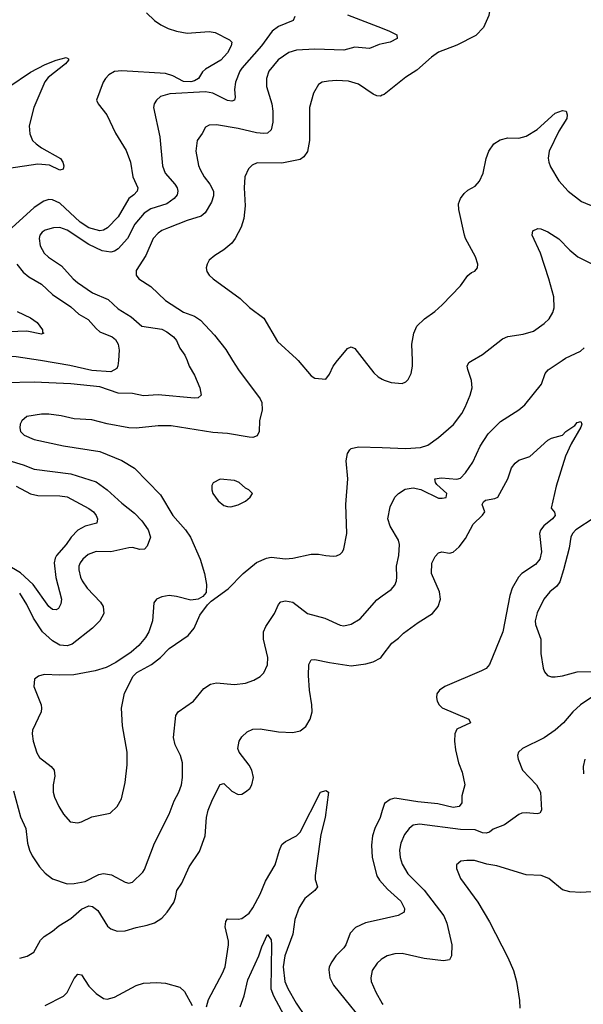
# Model space of a CAD drawing. Header units: inches. Extents: x 1173000 to 1307049, y 522583 to 678455.
# Tile 484 of 617: x 1238010 to 1241104, y 626464 to 631873. Entities that reach past the tile are written whole.
import ezdxf

# ---------------------------------------------------------------- set-up
doc = ezdxf.new("R2010")
doc.units = ezdxf.units.IN
doc.header["$MEASUREMENT"] = 0
for name, color, linetype in [('B2632', 7, 'Continuous'), ('B2633', 7, 'Continuous'), ('B2642', 7, 'Continuous'), ('B2643', 7, 'Continuous')]:
    doc.layers.add(name, color=color, linetype=linetype)

msp = doc.modelspace()

# ---------------------------------------------------------------- linework, layer by layer
at = {"layer": 'B2632', "color": 5}
for points, elevation in [([(1238928.6, 630000), (1238941.1, 629970), (1238970, 629920.3), (1238998.5, 629850), (1239007.2, 629810), (1238990, 629795.1), (1238970, 629793.5), (1238770, 629812.2), (1238690, 629807.4), (1238630, 629818.8), (1238550, 629820.8), (1238450, 629856.5), (1238290, 629873.2), (1238090, 629881.2), (1237930, 629878)], 940), ([(1239179.1, 630000), (1239210.4, 629950), (1239330, 629790.4), (1239339.5, 629770), (1239340.9, 629730), (1239327.2, 629670), (1239324, 629610), (1239313.7, 629586.3), (1239290, 629577.7), (1239270, 629579.2), (1239150, 629600.3), (1239070, 629604.8), (1238842.4, 629642.4), (1238770, 629642.4), (1238650.2, 629629.8), (1238610, 629631.6), (1238490, 629652.5), (1238405.4, 629674.6), (1238310, 629681), (1238237.5, 629697.5), (1238170, 629706), (1238130, 629705.6), (1238050, 629693.7), (1238022.6, 629670), (1238013.1, 629650), (1238010.3, 629630), (1238015.3, 629610), (1238034.9, 629590), (1238090, 629567.2), (1238250, 629532.4), (1238450, 629501.2), (1238571.7, 629451.7), (1238640.3, 629410), (1238783.5, 629263.5), (1238850.2, 629150), (1238920.2, 629070), (1238947.7, 629030), (1239000.2, 628910), (1239024.9, 628830), (1239036.4, 628770), (1239033.7, 628726.3), (1239016.2, 628703.8), (1238990, 628689.4), (1238950, 628683.7), (1238870, 628704.5), (1238830, 628709.5), (1238790, 628702.9), (1238760.7, 628690), (1238746.4, 628670), (1238739.3, 628570), (1238719.3, 628510), (1238701.4, 628478.6), (1238664.9, 628435.1), (1238622.3, 628397.7), (1238537.5, 628342.5), (1238485.1, 628314.9), (1238424.9, 628295.1), (1238306.5, 628273.5), (1238230, 628271.7), (1238143.9, 628276.1), (1238112.5, 628267.5), (1238090.8, 628250), (1238088.2, 628210), (1238128.5, 628110), (1238130.4, 628090), (1238128.5, 628070), (1238080.3, 627970), (1238078, 627950), (1238084.2, 627910), (1238104.9, 627844.9), (1238119.1, 627819.1), (1238182, 627770), (1238198.5, 627750), (1238202.8, 627717.2), (1238194, 627670), (1238194.3, 627630), (1238201.4, 627601.4), (1238225.3, 627550), (1238250, 627507.7), (1238287.2, 627467.2), (1238330, 627461.6), (1238350, 627466), (1238406.4, 627493.6), (1238506, 627514), (1238544.5, 627550), (1238568.1, 627591.9), (1238590, 627682), (1238600.7, 627779.3), (1238599.5, 627850), (1238574.3, 627994.3), (1238568.3, 628090), (1238586.3, 628173.7), (1238633.3, 628266.7), (1238654, 628286), (1238733.2, 628330), (1238782.7, 628370), (1238830, 628419.1), (1238934.5, 628490), (1238967.6, 628530), (1238998.2, 628601.8), (1239041.3, 628658.7), (1239061.5, 628678.5), (1239153.6, 628746.4), (1239236.9, 628830), (1239310, 628890.3), (1239364.8, 628915.2), (1239390, 628920.9), (1239470, 628910.3), (1239510, 628914.3), (1239610, 628937), (1239650, 628937), (1239690, 628928.7), (1239730, 628926.4), (1239750, 628928.4), (1239770, 628937.1), (1239782.9, 628950), (1239790, 628966), (1239805.4, 629050), (1239799.7, 629210), (1239812, 629350), (1239802.4, 629450), (1239809.8, 629490.2), (1239821.6, 629510), (1239830, 629517.6), (1239870, 629526.7), (1240000, 629522.2)], 960), ([(1238551.7, 630000), (1238549.2, 629970.8), (1238543, 629957), (1238510, 629939.1), (1238405.6, 629945.6), (1238286, 629974), (1238124.4, 630000)], 920), ([(1239538.9, 630000), (1239610, 629916.3), (1239630, 629902.8), (1239690, 629898), (1239710, 629924.7), (1239731.6, 629970), (1239754.7, 630000)], 980), ([(1239901.3, 630000), (1239953.3, 629933.3), (1239977.3, 629910), (1240000, 629898)], 980), ([(1237950, 629450.9), (1238030, 629427.9), (1238090, 629404), (1238290, 629378.1), (1238430, 629334.7), (1238490.1, 629290.1), (1238570, 629217.2), (1238641.2, 629161.2), (1238680.3, 629120.3), (1238716, 629070), (1238728.4, 629030), (1238710, 628980.9), (1238694.9, 628965.1), (1238670, 628962.7), (1238630, 628972.5), (1238610, 628971.7), (1238510, 628949.8), (1238430, 628950.8), (1238385.2, 628934.8), (1238356.5, 628910), (1238341.5, 628890), (1238334.9, 628870), (1238335.5, 628850), (1238343.5, 628810), (1238352.4, 628790), (1238381.3, 628750), (1238453.8, 628673.8), (1238468.1, 628650), (1238471.2, 628610), (1238450.2, 628570), (1238410, 628530.9), (1238297.9, 628442.1), (1238270, 628432.9), (1238230, 628437.8), (1238190, 628460.7), (1238135.3, 628510), (1238085.4, 628585.4), (1238050, 628660.9), (1238010, 628722)], 940), ([(1237990.1, 629310.1), (1238070, 629268.6), (1238110, 629259.7), (1238230, 629257.9), (1238270, 629251.6), (1238390, 629187.5), (1238414.4, 629170), (1238429.2, 629150), (1238436.9, 629130), (1238432.8, 629107.2), (1238370, 629089.9), (1238330, 629067.9), (1238292.7, 629030), (1238265.5, 628990), (1238211.8, 628930), (1238205, 628915), (1238199.7, 628890), (1238208.1, 628808.1), (1238239.1, 628690), (1238236.5, 628663.5), (1238222.6, 628637.4), (1238210, 628631.3), (1238190, 628632.4), (1238170, 628648.6), (1238084.5, 628770), (1238014.2, 628834.2), (1237850, 628931.3)], 920), ([(1237976.6, 627636.6), (1238014.4, 627494.4), (1238044.4, 627430), (1238053.4, 627350), (1238064.4, 627310), (1238078.8, 627278.8), (1238119.5, 627219.5), (1238150, 627184.9), (1238190, 627154), (1238270, 627126), (1238310, 627127.2), (1238370, 627139.2), (1238443.8, 627176.2), (1238470, 627182.5), (1238514.5, 627174.5), (1238590, 627135.8), (1238610, 627130.4), (1238630, 627135.5), (1238685.6, 627190), (1238694.7, 627205.3), (1238749.6, 627349.6), (1238830, 627507.7), (1238857.6, 627582.4), (1238883.5, 627630), (1238898.9, 627670), (1238904.4, 627710), (1238904.2, 627790), (1238893.5, 627830), (1238863.9, 627890), (1238854.5, 627930), (1238866.6, 628050), (1238879.5, 628070), (1238963.6, 628130), (1239021.6, 628198.4), (1239057.1, 628222.9), (1239090, 628230.4), (1239190, 628220.3), (1239250, 628227.4), (1239296, 628244), (1239330, 628265.5), (1239350, 628284.9), (1239370.9, 628329.1), (1239372.4, 628370), (1239347.6, 628470), (1239348.5, 628510), (1239360.7, 628539.3), (1239409.7, 628610), (1239430, 628660.5), (1239444.5, 628675.5), (1239470, 628680.2), (1239510, 628672.6), (1239590, 628610.2), (1239684.3, 628584.3), (1239770, 628546.7), (1239790, 628543.7), (1239830, 628552.4), (1239878.7, 628581.3), (1239970, 628686.4), (1240000, 628707.3)], 940), ([(1238010, 626718.1), (1238051, 626729), (1238087.3, 626750), (1238124.4, 626815.6), (1238143.7, 626836.3), (1238190, 626866.3), (1238224.1, 626895.9), (1238290, 626934.7), (1238350, 626986.1), (1238390, 627004.3), (1238410, 627001.8), (1238438.7, 626978.7), (1238492.7, 626892.7), (1238510, 626878), (1238545.7, 626865.7), (1238590, 626868), (1238650, 626886.5), (1238710, 626898.9), (1238750, 626912.2), (1238790, 626936.9), (1238820.3, 626970), (1238856.6, 627023.4), (1238866.2, 627050), (1238872.3, 627090), (1238899.3, 627130), (1238940.8, 627219.2), (1238996.6, 627303.4), (1239029.1, 627390), (1239036.2, 627490), (1239044.6, 627530), (1239067.9, 627590), (1239110, 627670.6), (1239130, 627676.3), (1239174.8, 627634.8), (1239210, 627617.1), (1239230, 627619.3), (1239250, 627630.4), (1239273.6, 627650), (1239284.2, 627670), (1239293, 627710), (1239284.7, 627750), (1239270, 627777), (1239214.7, 627850), (1239207.1, 627870), (1239215.1, 627910), (1239230, 627934), (1239258.5, 627961.5), (1239290, 627976.1), (1239330, 627976.9), (1239430, 627961.3), (1239510, 627956.9), (1239550, 627966), (1239581.3, 627990), (1239604.5, 628030), (1239614.8, 628070), (1239614.6, 628110), (1239601.5, 628190), (1239595.5, 628270), (1239597.3, 628330), (1239610, 628355.8), (1239630, 628359), (1239710, 628340.8), (1239830, 628323.6), (1239910, 628333.8), (1239950, 628346), (1239992.2, 628367.8), (1240000, 628378.2)], 920), ([(1239036, 626450), (1239045.7, 626490), (1239124.1, 626635.9), (1239138, 626670), (1239157, 626790), (1239157, 626810), (1239138.4, 626890), (1239141, 626919), (1239150, 626932.7), (1239210, 626930.9), (1239230, 626935.9), (1239270, 626965.2), (1239290, 626993.2), (1239330, 627069.2), (1239359.9, 627140.1), (1239413.3, 627230), (1239436.3, 627310), (1239450, 627341.7), (1239470, 627358.8), (1239530, 627390.1), (1239550.3, 627409.7), (1239662, 627630), (1239690, 627639.1), (1239704.9, 627630), (1239687.6, 627490), (1239663.7, 627396.3), (1239631.3, 627171.3), (1239632.4, 627150), (1239645.2, 627110), (1239630.2, 627090), (1239575, 627045), (1239544.9, 626995.1), (1239519.6, 626930), (1239510.1, 626850), (1239466.2, 626730), (1239455.8, 626670), (1239464.8, 626590), (1239481.5, 626550), (1239527.6, 626470), (1239577.8, 626397.8)], 880), ([(1240000, 627528.4), (1239988.4, 627490), (1239959.2, 627430), (1239947.3, 627390), (1239941.2, 627338.8), (1239944.3, 627270), (1239970.2, 627170), (1239985.5, 627145.5), (1240000, 627129.5)], 920), ([(1240000, 626932), (1239909, 626911), (1239853.4, 626886.6), (1239824.7, 626855.3), (1239800.2, 626790), (1239790, 626774), (1239746, 626730), (1239722.7, 626697.3), (1239709.2, 626670), (1239706.8, 626653.2), (1239712.8, 626610), (1239732.9, 626570), (1239942.7, 626310), (1240000, 626216.1)], 920), ([(1239220.5, 626450), (1239243, 626510), (1239262.3, 626597.7), (1239323.5, 626730), (1239339.6, 626780.4), (1239370, 626847.3), (1239390, 626818.8), (1239393, 626790), (1239389.3, 626549.3), (1239402.6, 626510), (1239501.2, 626330)], 860), ([(1240000, 626713.5), (1239994, 626710), (1239972, 626690), (1239944.6, 626650), (1239938, 626610), (1239940.3, 626590), (1239965.2, 626530), (1240000, 626469.2)], 940), ([(1238150, 626457.6), (1238250, 626508.6), (1238270, 626528.4), (1238310, 626606.2), (1238330, 626629.4), (1238350, 626625.2), (1238390, 626564), (1238430, 626523.9), (1238470, 626496.3), (1238490, 626492.4), (1238530, 626502.5), (1238650, 626567.2), (1238690, 626579.5), (1238763, 626583), (1238810, 626579.8), (1238890, 626558), (1238913.9, 626533.9), (1238956.9, 626456.9)], 880)]:
    msp.add_lwpolyline(points, dxfattribs=dict(at, elevation=elevation))
at = {"layer": 'B2632', "color": 5, "elevation": 980}
msp.add_lwpolyline([(1239111, 629349), (1239071.6, 629328.4), (1239065.4, 629314.6), (1239064.7, 629290), (1239071, 629270), (1239098.8, 629230), (1239130, 629204.9), (1239150, 629199.1), (1239170, 629197.3), (1239210, 629207.3), (1239250, 629227.3), (1239275.3, 629250), (1239288, 629270), (1239268, 629290), (1239250, 629299), (1239214, 629330), (1239190, 629340.9)], close=True, dxfattribs=at)
at = {"layer": 'B2633', "color": 5}
for points, elevation in [([(1238706.5, 631910), (1238750, 631868.5), (1238784.9, 631844.9), (1238825.3, 631825.3), (1238870, 631810.1), (1238930, 631798.7), (1239050, 631807.7), (1239082.4, 631802.4), (1239161.3, 631761.3), (1239174.4, 631750), (1239171.8, 631730), (1239150.2, 631690), (1239114.7, 631650), (1239030, 631600.3), (1239014.1, 631585.9), (1238991.2, 631550), (1238970, 631536.3), (1238950, 631530.7), (1238910, 631532.8), (1238850, 631564.6), (1238810, 631577.4), (1238570, 631592.7), (1238530, 631588), (1238499, 631570), (1238481.2, 631550), (1238468.3, 631530), (1238432.2, 631430), (1238440.4, 631410), (1238487.6, 631350), (1238535.5, 631250), (1238594, 631154), (1238617.7, 631090), (1238631.2, 631010), (1238658.9, 630950), (1238654.5, 630930), (1238637.4, 630910), (1238610, 630889.8), (1238550, 630790.6), (1238491.5, 630728.5), (1238470, 630716), (1238450, 630712.3), (1238390, 630729.5), (1238341.3, 630761.3), (1238230, 630864.1), (1238190, 630882.9), (1238170, 630884.2), (1238143.2, 630876.8), (1238090, 630841.8), (1237967.5, 630730)], 920), ([(1239520.3, 631890), (1239512.1, 631867.9), (1239430, 631835.7), (1239395.2, 631810), (1239336.8, 631730), (1239230, 631607.2), (1239218, 631590), (1239194.5, 631530), (1239190.1, 631490.1), (1239193.1, 631446.9), (1239189, 631431), (1239174.3, 631425.7), (1239150, 631429.2), (1239070, 631468.4), (1239030, 631475.7), (1238833.8, 631466.2), (1238783, 631450), (1238760.3, 631430), (1238748.9, 631410), (1238744.6, 631390), (1238779.7, 631230), (1238793.7, 631070), (1238809.3, 631030), (1238861.5, 630970), (1238873.7, 630950), (1238879.1, 630930), (1238874.9, 630910), (1238858, 630890), (1238818.4, 630861.6), (1238730, 630834.5), (1238693, 630810), (1238642.3, 630750), (1238601.7, 630670), (1238550, 630614.2), (1238530, 630601.7), (1238510, 630596.5), (1238463.5, 630603.5), (1238390, 630637.9), (1238270, 630717.3), (1238230, 630731.4), (1238196, 630730), (1238150, 630716.2), (1238133.6, 630706.4), (1238120.8, 630690), (1238116.1, 630670), (1238122, 630630), (1238143.6, 630590), (1238168, 630568), (1238240.3, 630520.3), (1238304, 630450), (1238327.6, 630430), (1238410, 630373), (1238496.4, 630336.4), (1238550, 630284.4), (1238621.2, 630241.2), (1238680.4, 630190), (1238790, 630173.4), (1238818.4, 630158.4), (1238854.2, 630130), (1238870.8, 630110), (1238890, 630068.9), (1238916.2, 630030), (1238928.6, 630000)], 940), ([(1239810, 631900.2), (1240000, 631825.8)], 960), ([(1240000, 631740.4), (1239983.2, 631736.8), (1239930, 631715.1), (1239850, 631721.5), (1239790, 631706.2), (1239630, 631711.7), (1239530, 631705.3), (1239487.7, 631692.3), (1239428.1, 631651.9), (1239377.2, 631590), (1239364.2, 631550), (1239365.5, 631505.5), (1239394.6, 631410), (1239400.5, 631370), (1239399, 631310), (1239390, 631267), (1239370.6, 631250), (1239350, 631248.1), (1239310, 631251.7), (1239210, 631275.4), (1239090, 631295.1), (1239050, 631293.7), (1239030, 631282), (1239012.4, 631247.6), (1238984.2, 631210), (1238977.3, 631150), (1238992, 631072), (1239000.2, 631050), (1239022.8, 631010), (1239054.6, 630970), (1239073.1, 630930), (1239074.1, 630905.9), (1239062.8, 630870), (1239027.9, 630812.1), (1239005.9, 630794.1), (1238930, 630770.5), (1238826.4, 630730), (1238790, 630714.5), (1238770, 630700.3), (1238743.5, 630670), (1238702.9, 630577.1), (1238650, 630495.1), (1238650.3, 630470), (1238664.6, 630450), (1238730, 630406.3), (1238810, 630330.2), (1238910, 630266.9), (1238970, 630244.4), (1239002.6, 630222.6), (1239079.5, 630139.5), (1239140.9, 630060.9), (1239179.1, 630000)], 960), ([(1237950, 631503.7), (1238070, 631584.8), (1238150, 631626.9), (1238211, 631651), (1238266, 631666), (1238278, 631658), (1238278.3, 631650), (1238261.5, 631630), (1238165.5, 631554.5), (1238147.7, 631532.3), (1238088, 631390), (1238062.5, 631290), (1238065.7, 631245.7), (1238080.6, 631210), (1238099.7, 631190), (1238130, 631169.5), (1238233.7, 631110), (1238247.7, 631090), (1238252.2, 631070), (1238249.1, 631050.9), (1238230, 631046.5), (1238173.2, 631073.2), (1238110, 631079.4), (1237950, 631055.3)], 880), ([(1240000, 631457.4), (1239990, 631452.3), (1239970, 631454.2), (1239950, 631463.5), (1239870, 631518), (1239814.2, 631534.2), (1239750, 631538.2), (1239704.8, 631535.2), (1239670, 631529.7), (1239650, 631516.3), (1239622.6, 631470), (1239600.2, 631390), (1239600.2, 631210), (1239590, 631149.6), (1239570, 631119.7), (1239550, 631104.4), (1239450, 631085.3), (1239313.8, 631086.2), (1239285.7, 631074.3), (1239265.7, 631054.3), (1239246.3, 631010), (1239243.2, 630950), (1239248.2, 630850), (1239239.7, 630780.3), (1239226.5, 630733.5), (1239193.1, 630670), (1239174.1, 630645.9), (1239130, 630608), (1239081.7, 630578.3), (1239050, 630552.7), (1239038.4, 630530), (1239034.4, 630510), (1239037.6, 630490), (1239050.4, 630470), (1239072.4, 630450), (1239221.2, 630341.2), (1239272.5, 630292.5), (1239350, 630232.7), (1239424.7, 630104.7), (1239530.4, 630010), (1239538.9, 630000)], 980), ([(1237994.6, 630530), (1238030, 630485.2), (1238060.8, 630460.8), (1238130, 630419.8), (1238190, 630363.5), (1238290, 630295.4), (1238335.5, 630255.5), (1238386.1, 630226.1), (1238430, 630175.6), (1238450, 630159), (1238518.4, 630130), (1238536, 630116), (1238550.9, 630090.9), (1238556.6, 630056.6), (1238551.7, 630000)], 920), ([(1237997.1, 630270), (1238070, 630235), (1238105.5, 630210), (1238134.4, 630170), (1238136.1, 630156.1), (1238142, 630150), (1238130, 630145.4), (1238050, 630161.6), (1237950, 630157.5)], 880), ([(1239754.7, 630000), (1239757, 630003), (1239810, 630066.8), (1239830, 630074.8), (1239850, 630066), (1239901.3, 630000)], 980), ([(1238124.4, 630000), (1237990, 630021.6), (1237910, 630027), (1237830, 630051.1), (1237790, 630053.9), (1237747.6, 630032.4), (1237720.1, 630000)], 920)]:
    msp.add_lwpolyline(points, dxfattribs=dict(at, elevation=elevation))
at = {"layer": 'B2642', "color": 5}
for points, elevation in [([(1240000, 629522.2), (1240130, 629517.6), (1240210, 629523.1), (1240250, 629535.3), (1240310, 629577.6), (1240391.4, 629648.6), (1240436.4, 629710), (1240454.9, 629745.1), (1240482.6, 629810), (1240494.3, 629850), (1240491.2, 629891.2), (1240469.5, 629950.5), (1240467.3, 629970), (1240476, 629990), (1240493.1, 630000)], 960), ([(1240000, 629898), (1240010, 629892.7), (1240050, 629880.5), (1240110, 629874), (1240130, 629882.8), (1240143.3, 629896.7), (1240159.5, 629930), (1240167.3, 629970), (1240166, 630000)], 980), ([(1240000, 628707.3), (1240050, 628742), (1240070, 628767.3), (1240078, 628790), (1240081.1, 628810), (1240077.7, 628870), (1240090.7, 628929.3), (1240095.1, 628990), (1240090, 629014.5), (1240043.5, 629090), (1240031.1, 629130), (1240043.1, 629196.9), (1240069.8, 629250.2), (1240090, 629270.4), (1240125.9, 629294.1), (1240170, 629300.7), (1240211.6, 629291.6), (1240310, 629244.9), (1240330, 629243.8), (1240351.1, 629248.9), (1240354, 629270), (1240299.7, 629319.7), (1240292, 629330), (1240289.6, 629350), (1240324.8, 629355.2), (1240410, 629348.2), (1240430, 629354.6), (1240456.8, 629383.2), (1240497.2, 629442.8), (1240537.7, 629530), (1240581.8, 629598.2), (1240650, 629666.2), (1240750.6, 629729.4), (1240782.7, 629757.3), (1240874, 629870), (1240895.6, 629930), (1240911.6, 629950), (1240987.2, 630000)], 940), ([(1240000, 628378.2), (1240052.2, 628447.8), (1240090, 628475.2), (1240117.6, 628502.4), (1240197.9, 628562.1), (1240276.3, 628610), (1240307.1, 628650), (1240319.3, 628690), (1240314, 628730), (1240270.8, 628830), (1240273, 628887), (1240290, 628924), (1240310, 628944.9), (1240328, 628950), (1240370, 628943.1), (1240390, 628948.2), (1240423.5, 628976.5), (1240458, 629022), (1240499, 629101), (1240549.8, 629150.2), (1240564.4, 629170), (1240548.8, 629210), (1240556.4, 629223.6), (1240567.4, 629232.6), (1240618, 629242), (1240634.8, 629250), (1240689.7, 629350), (1240710, 629411), (1240730, 629437.3), (1240750, 629453), (1240810, 629474), (1240910, 629562.4), (1240930, 629574.9), (1240990, 629591.3), (1241008.7, 629610), (1241057.3, 629642.7), (1241070, 629660.5), (1241090, 629666), (1241095.3, 629650), (1241090, 629634), (1241037, 629543), (1241005.8, 629474.2), (1240954.2, 629310), (1240927.4, 629190), (1240946.8, 629166.8), (1240950.2, 629150), (1240935.2, 629130), (1240888.1, 629091.9), (1240868.2, 629068.2), (1240863, 629050), (1240874.8, 628950), (1240865.7, 628910), (1240840.9, 628879.1), (1240765.8, 628830), (1240748.6, 628810), (1240714.3, 628750), (1240700.1, 628710), (1240663, 628510), (1240588.7, 628331.3), (1240570.7, 628309.3), (1240544.5, 628295.5), (1240343.8, 628210), (1240314.4, 628190), (1240300.8, 628170), (1240297.8, 628150), (1240302.7, 628130), (1240313.7, 628110), (1240330, 628093.1), (1240475.5, 628030), (1240484.4, 628010), (1240410, 627975.3), (1240398.5, 627950), (1240396.2, 627910), (1240401.8, 627861.8), (1240419.6, 627790), (1240438.7, 627738.7), (1240454, 627670), (1240436.5, 627610), (1240437.4, 627570), (1240423, 627550), (1240390, 627544.7), (1240306.2, 627566.2), (1240195.5, 627575.5), (1240070, 627595.9), (1240043, 627590), (1240012, 627568), (1240000, 627528.4)], 920), ([(1241163.3, 629136.7), (1241063.1, 629070), (1241045.3, 629050), (1241036.5, 629030), (1241026, 628970), (1240995.8, 628850), (1240974.8, 628785.2), (1240958.5, 628761.5), (1240920.3, 628730), (1240886.5, 628690), (1240850, 628615.1), (1240839.7, 628570), (1240841.2, 628550), (1240870.2, 628470), (1240871.7, 628391.7), (1240883.8, 628310), (1240890.6, 628290), (1240906.8, 628270), (1240930, 628263.1), (1240950, 628263.1), (1240990, 628268.9), (1241070, 628290.4), (1241170, 628292.7)], 940), ([(1241161.5, 628158.5), (1241088.7, 628110), (1241046, 628070), (1240996, 628010), (1240948.7, 627970), (1240890, 627928.5), (1240770.5, 627870), (1240748.4, 627850), (1240742.4, 627830), (1240746, 627810), (1240770.4, 627750), (1240847.6, 627670), (1240868.9, 627630), (1240874, 627530), (1240865.8, 627514.2), (1240850.3, 627509.7), (1240790, 627515.4), (1240766.8, 627513.2), (1240750, 627506), (1240670.6, 627450), (1240610, 627426), (1240590, 627409.8), (1240570, 627404.2), (1240550, 627406.3), (1240510, 627423.1), (1240430, 627423.4), (1240205.5, 627454.5), (1240170, 627447.3), (1240148.9, 627430), (1240123.4, 627396.6), (1240101.5, 627350), (1240094.5, 627310), (1240098.4, 627270), (1240110, 627233), (1240140.3, 627180.3), (1240230.6, 627090.6), (1240338.4, 626950), (1240354.7, 626910), (1240382, 626790), (1240380.7, 626730), (1240370, 626709.2), (1240336.4, 626703.6), (1240230, 626715.6), (1240110, 626742.3), (1240070, 626740.4), (1240028, 626730), (1240000, 626713.5)], 940), ([(1241112, 627810), (1241102.6, 627770), (1241104.6, 627730)], 960), ([(1241175.6, 627084.4), (1241090, 627078.9), (1241030, 627081.3), (1240990, 627092), (1240914.8, 627154.8), (1240872.3, 627172.3), (1240790, 627175.1), (1240630, 627225.3), (1240574.1, 627234.1), (1240506.4, 627253.6), (1240465.1, 627254.9), (1240431.3, 627250), (1240408, 627230), (1240408.4, 627210), (1240430, 627154.8), (1240525.1, 627025.1), (1240590, 626916.3), (1240690, 626722), (1240720.8, 626650), (1240738, 626590), (1240754.4, 626485.6), (1240756.3, 626443.7)], 960), ([(1240000, 627129.5), (1240030, 627096.3), (1240102.2, 627030), (1240123.1, 626990), (1240120.7, 626970), (1240087.7, 626952.3), (1240000, 626932)], 920), ([(1240000, 626469.2), (1240003.4, 626463.4)], 940)]:
    msp.add_lwpolyline(points, dxfattribs=dict(at, elevation=elevation))
at = {"layer": 'B2643', "color": 5}
for points, elevation in [([(1240000, 632158.2), (1240002.8, 632150), (1240050, 632097.3), (1240090, 632073.4), (1240110, 632068), (1240270, 632045.3), (1240470, 632036.4), (1240530, 632023), (1240563.7, 632003.7), (1240586.4, 631970), (1240590.4, 631930), (1240584.6, 631895.4), (1240555.3, 631830), (1240513.4, 631786.6), (1240410, 631733.7), (1240310, 631694), (1240270, 631666.6), (1240190, 631594.7), (1240130, 631556.3), (1240010, 631462.6), (1240000, 631457.4)], 980), ([(1240000, 631825.8), (1240040.5, 631810), (1240080.5, 631790), (1240082, 631770), (1240044, 631750), (1240000, 631740.4)], 960), ([(1240166, 630000), (1240162, 630090), (1240174.3, 630150), (1240191, 630189), (1240231.6, 630230), (1240289.5, 630270), (1240330, 630306), (1240429.6, 630410), (1240470, 630467.3), (1240490, 630484), (1240509.3, 630490.7), (1240524, 630510), (1240525.2, 630530), (1240512.3, 630570), (1240458, 630670), (1240451.2, 630690), (1240420.5, 630830), (1240418.9, 630861.1), (1240429.6, 630890), (1240450, 630917.1), (1240470, 630935.8), (1240510, 630959.1), (1240533.9, 630986.1), (1240553.6, 631030), (1240571.3, 631110), (1240586.3, 631150), (1240613.6, 631190), (1240646.8, 631213.2), (1240690, 631224), (1240750, 631222.3), (1240790, 631233.1), (1240850, 631270.3), (1240950, 631358.4), (1240990, 631373.4), (1241010.5, 631370.5), (1241016.3, 631350), (1241013, 631330), (1240970, 631260.9), (1240916.5, 631150), (1240911.5, 631111.5), (1240914.3, 631090), (1240924.1, 631064.1), (1240970, 630988), (1241021.6, 630930), (1241094.8, 630874.8), (1241170, 630842.6)], 980), ([(1240493.1, 630000), (1240550, 630033.4), (1240660.3, 630119.7), (1240690, 630132.6), (1240773.8, 630146.2), (1240830, 630162), (1240890, 630203.8), (1240916.2, 630230), (1240936.2, 630263.8), (1240944.7, 630290), (1240942.3, 630350), (1240915.7, 630450), (1240869.8, 630590), (1240823.6, 630690), (1240826.2, 630713.8), (1240854.8, 630725.2), (1240870, 630723.8), (1240910, 630707), (1240970, 630668.7), (1241030, 630606.3), (1241074, 630570), (1241150, 630531.5)], 960), ([(1240987.2, 630000), (1241006.9, 630013.1), (1241088, 630052), (1241109.3, 630070.7)], 940)]:
    msp.add_lwpolyline(points, dxfattribs=dict(at, elevation=elevation))

doc.saveas('drawing.dxf')
